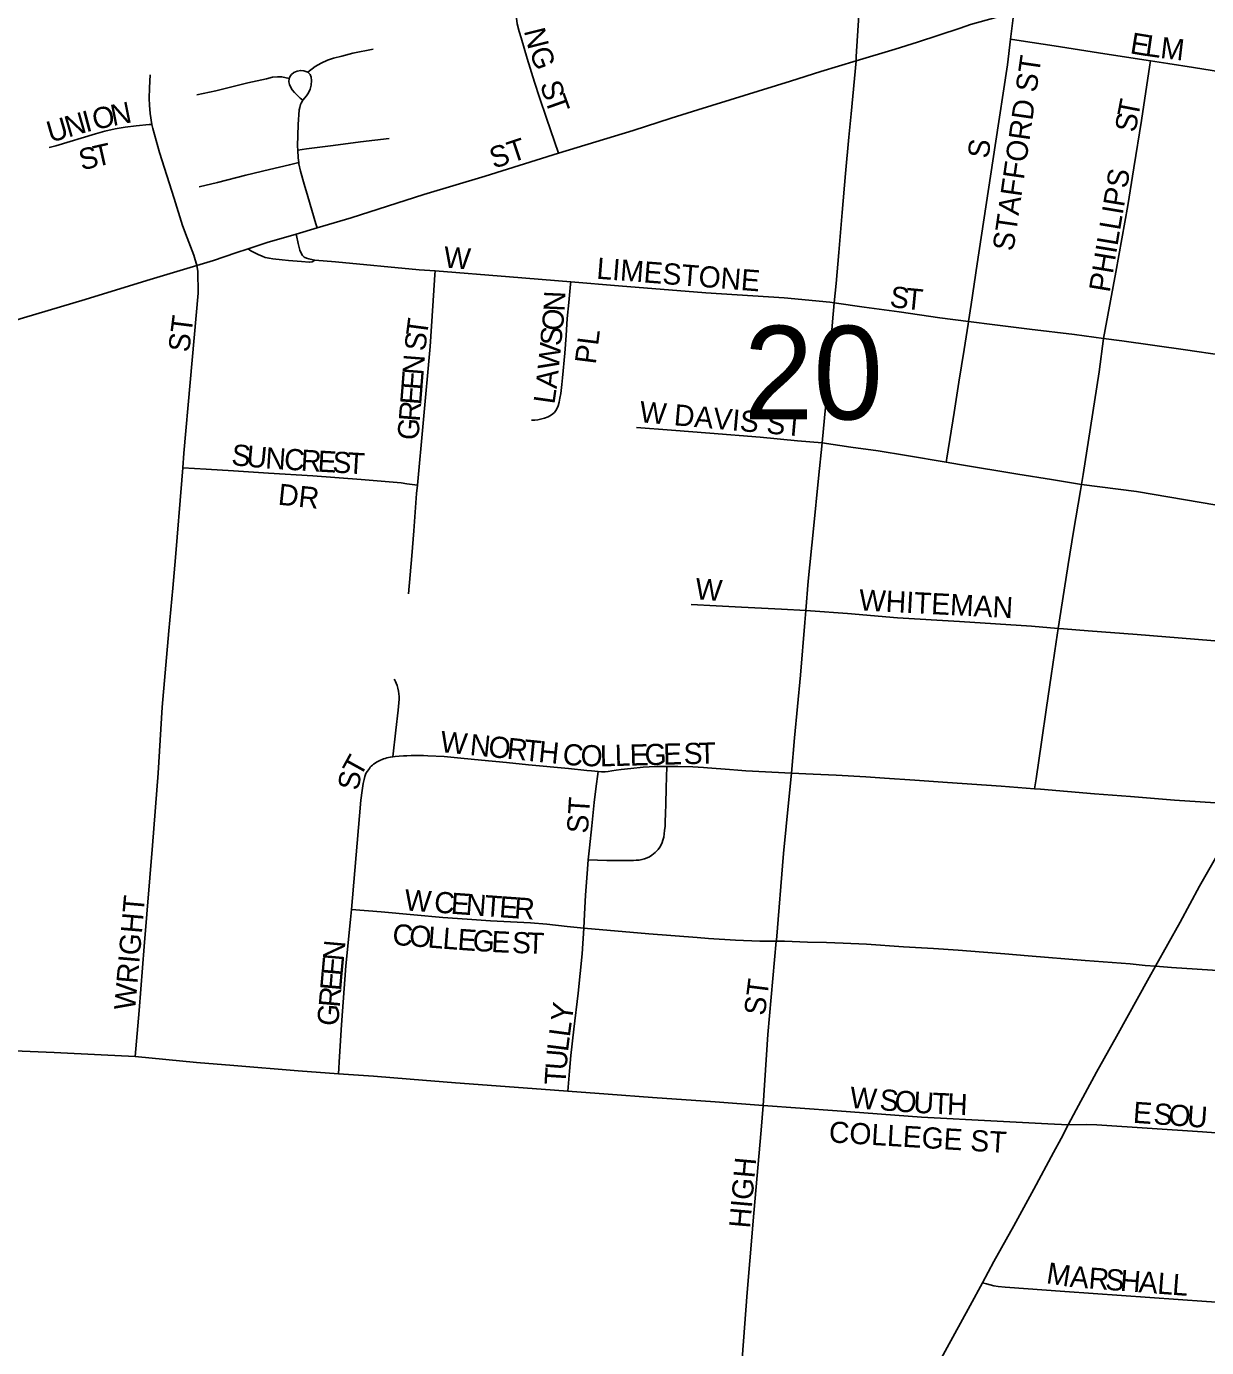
# Model space of a CAD drawing. Extents: x 1410790 to 1770854, y 448063 to 770588.
# Drawn here: x 1574503 to 1577290, y 657729 to 660849 of the extents above; entities that cross this region are included whole.
import ezdxf

# ---------------------------------------------------------------- set-up
doc = ezdxf.new("R2010")
doc.units = 0
for name, color, linetype in [('GM_X_City_Street', 7, 'Continuous'), ('GM_X_City_Street_Text', 7, 'Continuous'), ('GM_X_Section_Text', 7, 'Continuous'), ('GM_X_US_Route', 7, 'Continuous')]:
    doc.layers.add(name, color=color, linetype=linetype)

msp = doc.modelspace()

# ---------------------------------------------------------------- linework, layer by layer
at = {"layer": 'GM_X_City_Street'}
for points in [[(1575759.3, 660549.7), (1575731.4, 660632), (1575714.9, 660680.7), (1575702.5, 660717), (1575685.6, 660773.2), (1575670.9, 660821.9), (1575666.3, 660836.8), (1575661.7, 660855.1), (1575659.2, 660874.6), (1575657.8, 660894.8), (1575658.5, 660909.8), (1575661.8, 660958.1), (1575665.4, 661011.5), (1575673.7, 661133), (1575682.5, 661262), (1575686.8, 661325.2)], [(1576461.9, 660767.7), (1576462.6, 660777.7), (1576468.9, 660875.5), (1576476.3, 660974.9), (1576481.4, 661035.5), (1576484.7, 661078.6), (1576486.9, 661106.3)], [(1576708, 660845.1), (1576732.4, 660853.1), (1576791.7, 660870), (1576834.4, 660881.8)], [(1576826.7, 660818.8), (1576834.4, 660881.8)], [(1576461.9, 660767.7), (1576554.3, 660795.5), (1576607.1, 660811.9), (1576708, 660845.1)], [(1576727.4, 660152.3), (1576733.5, 660192.5), (1576748, 660287.9), (1576790.4, 660567.5), (1576819.3, 660758.2), (1576826.7, 660818.8)], [(1576826.7, 660818.8), (1576851.9, 660815), (1576930.1, 660803.1), (1577049.7, 660784.5), (1577156.9, 660767.6)], [(1575167.7, 660740.6), (1575184.6, 660754.1), (1575198.9, 660761.9), (1575214.1, 660768.8), (1575228.4, 660773.6), (1575248, 660778.7), (1575273.9, 660785.4), (1575321.5, 660795.2)], [(1575759.3, 660549.7), (1575935.4, 660603.4), (1576025.7, 660632.5), (1576088, 660651.8), (1576307.1, 660719.7), (1576378.7, 660742.7), (1576461.9, 660767.7)], [(1576410.7, 660196.4), (1576415, 660241.7), (1576421.3, 660315.1), (1576429.4, 660409.6), (1576437, 660501.9), (1576445.1, 660587.7), (1576450.2, 660642.6), (1576461.9, 660767.7)], [(1577046.6, 660112.3), (1577050.6, 660133.2), (1577075.1, 660268.6), (1577103.7, 660426.3), (1577117.8, 660514.7), (1577135.7, 660626.6), (1577155.5, 660758.4), (1577156.9, 660767.6)], [(1577156.9, 660767.6), (1577198.5, 660761), (1577259.1, 660751.5), (1577479.1, 660716.3), (1577547.1, 660705.3), (1577653.6, 660689)], [(1575167.7, 660740.6), (1575158.1, 660744.1), (1575150.7, 660745), (1575142, 660743.2), (1575134.6, 660740.2), (1575129, 660735.4), (1575125.6, 660731.1), (1575123.5, 660725.9)], [(1575155.8, 660674.6), (1575164.2, 660685.1), (1575169, 660692.4), (1575172.9, 660701.1), (1575175, 660710.2), (1575175.9, 660721.1), (1575175, 660728.9), (1575172.9, 660735), (1575167.7, 660740.6)], [(1574799.1, 660617.5), (1574795, 660643.3), (1574793.3, 660662.6), (1574792.5, 660678.9), (1574793.8, 660704), (1574795.4, 660734.5)], [(1574905.1, 660687.2), (1574949.9, 660696.7), (1575026, 660715.5), (1575069.6, 660725.4), (1575084.3, 660728.9), (1575095.6, 660730.2), (1575106, 660729.8), (1575123.5, 660725.9)], [(1575123.5, 660725.9), (1575122.5, 660718), (1575124.2, 660711.5), (1575126.8, 660706.3), (1575130.7, 660699.4), (1575136, 660692.9), (1575142.9, 660685.9), (1575149.4, 660679.8), (1575155.8, 660674.6)], [(1575143.7, 660556.6), (1575143.2, 660566.2), (1575144.6, 660617.1), (1575146.8, 660651.7), (1575148.2, 660657.8), (1575150.3, 660664.3), (1575152.1, 660668), (1575154, 660671.9), (1575155.8, 660674.6)], [(1574556.9, 660562.8), (1574572.1, 660567.1), (1574665.8, 660595.4), (1574688, 660601.2), (1574712.7, 660606.7), (1574736.4, 660611), (1574761.9, 660614.5), (1574793.2, 660616.9), (1574799.1, 660617.5)], [(1574905.3, 660284.4), (1574897.9, 660308.7), (1574882.6, 660350), (1574871.9, 660379.1), (1574851.5, 660442.8), (1574834.2, 660497.2), (1574816.9, 660551.1), (1574801.1, 660607.6), (1574799.1, 660617.5)], [(1575143.7, 660556.6), (1575164.7, 660559.7), (1575227, 660567.7), (1575291.5, 660576), (1575359.7, 660584.5)], [(1575145.9, 660527.6), (1575144.6, 660538.9), (1575143.7, 660556.6)], [(1575189.4, 660373.4), (1575269.7, 660397.1), (1575441.7, 660451.8), (1575586, 660495.5), (1575759.3, 660549.7)], [(1574910.5, 660469.8), (1574954.3, 660480.7), (1575021.4, 660497.3), (1575076.6, 660511), (1575124.1, 660522.4), (1575145.9, 660527.6)], [(1575189.4, 660373.4), (1575186.5, 660382.9), (1575167.6, 660446.9), (1575158.9, 660476), (1575149.8, 660506.8), (1575146.3, 660524.2), (1575145.9, 660527.6)], [(1575139.9, 660358.7), (1575139.9, 660358.7), (1575189.4, 660373.4)], [(1575026.4, 660323.7), (1575071.8, 660338.6), (1575139.9, 660358.7)], [(1575139.9, 660358.7), (1575140.7, 660354.9), (1575144.7, 660336.5), (1575148.3, 660320.5), (1575152.2, 660311.7), (1575155.1, 660307.6), (1575159.1, 660304.3), (1575164.3, 660301.9), (1575169.9, 660299.9), (1575179.7, 660297.7), (1575184.1, 660297.3)], [(1574905.3, 660284.4), (1574944.7, 660296.4), (1574997.3, 660314.3), (1575026.4, 660323.7)], [(1575026.4, 660323.7), (1575033.2, 660319), (1575050.3, 660310.1), (1575059.4, 660306.2), (1575067.1, 660303.4), (1575076.1, 660301.5), (1575085.2, 660300), (1575106.9, 660297.8), (1575121.8, 660296.2), (1575152.2, 660293.6), (1575170.9, 660292), (1575177.9, 660293.3), (1575184.1, 660297.3)], [(1572984.2, 659687.2), (1572984.2, 659687.2), (1572998.4, 659692.1), (1573148.4, 659743.6), (1573288.1, 659787.4), (1573415.5, 659828.2), (1573685.2, 659910.3), (1573799, 659944.6), (1573948.6, 659989.8), (1574101.3, 660038.7), (1574213.6, 660075.2), (1574495.8, 660160.4), (1574641.4, 660203.9), (1574787.5, 660248.8), (1574905.3, 660284.4)], [(1574872, 659806.9), (1574874.7, 659840.9), (1574889.7, 660008.3), (1574908.6, 660218.6), (1574908.1, 660271), (1574905.3, 660284.4)], [(1575184.1, 660297.3), (1575232.5, 660292.8), (1575430.1, 660274.4), (1575467.8, 660271.4)], [(1575426.1, 659765.4), (1575439.7, 659912.1), (1575456.5, 660093.3), (1575462.5, 660189.1), (1575467.1, 660262.1), (1575467.8, 660271.4)], [(1575467.8, 660271.4), (1575643.7, 660257.2), (1575788.3, 660245.6)], [(1575695.3, 659919.1), (1575703.2, 659919.2), (1575710.3, 659919.8), (1575726.7, 659923.8), (1575735.1, 659927), (1575742.6, 659931.3), (1575749.7, 659937.5), (1575754.7, 659944.5), (1575758.6, 659953.1), (1575760.9, 659961.4), (1575762.5, 659970.7), (1575764.5, 659981.7), (1575767.2, 660003.3), (1575768.7, 660019.2), (1575774.2, 660077.5), (1575777.3, 660119), (1575780.2, 660159.5), (1575783.6, 660197), (1575787.5, 660239.9), (1575788.3, 660245.6)], [(1575788.3, 660245.6), (1575901.3, 660236.6), (1576107.3, 660220.1), (1576292.6, 660207.6), (1576400.1, 660197.9), (1576410.7, 660196.4)], [(1576381.7, 659865.2), (1576387.6, 659924.9), (1576393.9, 659988.1), (1576400.4, 660073), (1576406.3, 660151), (1576410.7, 660196.4)], [(1576410.7, 660196.4), (1576481.4, 660186.3), (1576563.8, 660174.6), (1576659.5, 660161), (1576727.4, 660152.3)], [(1576674.7, 659819.8), (1576676.2, 659829.5), (1576693.3, 659936.9), (1576704.7, 660008.6), (1576717, 660086.1), (1576726.4, 660145.6), (1576727.4, 660152.3)], [(1576727.4, 660152.3), (1576789.5, 660144.2), (1576871.8, 660134.3), (1576977.5, 660121.7), (1577046.6, 660112.3)], [(1576994.5, 659767.2), (1576998.1, 659790.5), (1577015.3, 659901.9), (1577035.7, 660033.5), (1577046.6, 660112.3)], [(1577046.6, 660112.3), (1577089.8, 660106.4), (1577240.2, 660085.5), (1577325.9, 660072.5), (1577424.2, 660056.5), (1577542.5, 660032.8), (1577608.8, 660018.1), (1577667.3, 660003.6), (1577745.6, 659983.6), (1577830.7, 659957.8)], [(1575943.6, 659901.7), (1576026.1, 659895.1), (1576116.6, 659888), (1576235.3, 659878.6), (1576323.8, 659870.6), (1576381.7, 659865.2)], [(1576343.5, 659469.4), (1576349.2, 659539), (1576361.5, 659662.8), (1576373.4, 659782), (1576381.7, 659865.2)], [(1576381.7, 659865.2), (1576381.8, 659865.2), (1576449.5, 659855.6), (1576513.9, 659846.7), (1576580.8, 659836), (1576674.7, 659819.8)], [(1574760, 658416.1), (1574769.3, 658524.7), (1574781.3, 658676.4), (1574800.3, 658915.1), (1574813.9, 659085.8), (1574823.2, 659241.4), (1574838.9, 659421.3), (1574848.4, 659522.6), (1574855.2, 659594.9), (1574869.7, 659777.2), (1574872, 659806.9)], [(1574872, 659806.9), (1574927.5, 659803.4), (1574991.8, 659799.3), (1575074.3, 659794.1), (1575178.9, 659787.4), (1575293.5, 659779.2), (1575388.2, 659771), (1575401, 659769.1), (1575426.1, 659765.4)], [(1576674.7, 659819.8), (1576706.5, 659814.4), (1576844.1, 659791.9), (1576923.7, 659778.8), (1576994.5, 659767.2)], [(1575405.5, 659509), (1575413, 659599.1), (1575417.9, 659657.9), (1575424.3, 659745.6), (1575426.1, 659765.4)], [(1576939.5, 659427.2), (1576949.1, 659492.3), (1576962.9, 659578.1), (1576975.5, 659656.4), (1576992.3, 659752.8), (1576994.5, 659767.2)], [(1576994.5, 659767.2), (1577123.9, 659750.6), (1577277.1, 659724.5), (1577396.5, 659704.1), (1577539.6, 659682), (1577631.3, 659667.8), (1577666.9, 659660.8), (1577693.9, 659652.9), (1577708.7, 659646), (1577724, 659635.7)], [(1576073, 659483.8), (1576131.5, 659480.3), (1576191.5, 659477.5), (1576285.6, 659473.1), (1576343.5, 659469.4)], [(1576309.3, 659085.8), (1576317, 659169), (1576330.6, 659316.9), (1576341.1, 659441), (1576343.5, 659469.4)], [(1576343.5, 659469.4), (1576354.7, 659469), (1576441.6, 659462.7), (1576559.7, 659452.7), (1576706.5, 659443.6), (1576876.5, 659433), (1576939.5, 659427.2)], [(1576883.6, 659048.6), (1576887.1, 659072.2), (1576900.1, 659159.1), (1576911.9, 659240.8), (1576922.9, 659315.4), (1576934.7, 659395.3), (1576939.5, 659427.2)], [(1576939.5, 659427.2), (1576951.6, 659426), (1577010.3, 659421.5), (1577126, 659412.6), (1577367.5, 659393.3), (1577582.4, 659378.3)], [(1575368, 659124.1), (1575374.9, 659187.3), (1575380.8, 659234.6), (1575382.8, 659260.1), (1575382.9, 659266.7), (1575382.1, 659272.8), (1575381.3, 659279.3), (1575379.8, 659286.2), (1575378.3, 659292.3), (1575376.4, 659297.9), (1575374.6, 659302.1), (1575373.1, 659304.9), (1575371.3, 659307.6)], [(1575322.9, 659106.7), (1575326.2, 659109.2), (1575329.5, 659111.3), (1575332.5, 659113.2), (1575336, 659114.9), (1575339.4, 659116.4), (1575342.9, 659117.9), (1575346.4, 659119.3), (1575349.8, 659120.3), (1575353.8, 659121.4), (1575357.6, 659122.3), (1575362.5, 659123.3), (1575368, 659124.1)], [(1575368, 659124.1), (1575373.7, 659124.8), (1575383.5, 659125.8), (1575393.2, 659126.3), (1575401.6, 659126.7), (1575411.6, 659126.9), (1575431.1, 659127.5), (1575440.9, 659127.2), (1575450.6, 659126.8), (1575489.4, 659124.7), (1575529, 659121), (1575577.9, 659116.2), (1575636.6, 659110.8), (1575688.9, 659105.4), (1575783, 659096.5), (1575826.5, 659092.1), (1575837.5, 659090.9), (1575853, 659089.6)], [(1575270.4, 658763.3), (1575284.2, 658920.4), (1575293, 659021.7), (1575295.8, 659044.6), (1575298.4, 659060.8), (1575300.1, 659070.6), (1575301.9, 659077.8), (1575303.4, 659082.3), (1575305.3, 659086.5), (1575308, 659090.4), (1575310.4, 659093.6), (1575312.8, 659096.7), (1575314.9, 659099.3), (1575317.3, 659101.7), (1575320.1, 659104.3), (1575322.9, 659106.7)], [(1575829.7, 658880.6), (1575873.2, 658879.6), (1575924.3, 658879.1), (1575930.1, 658879), (1575936.2, 658879.2), (1575943, 658879.7), (1575949.9, 658880.3), (1575956.2, 658881.4), (1575962.2, 658883.1), (1575968.4, 658885.6), (1575974.2, 658888.3), (1575980, 658891.9), (1575987.7, 658898), (1575994.4, 658905.2), (1575998.5, 658910.5), (1576001.7, 658916.1), (1576004.2, 658921.8), (1576005.9, 658927.2), (1576007.8, 658934.7), (1576008.9, 658941.9), (1576010, 658950.3), (1576010.9, 658960.1), (1576011.4, 658970.4), (1576012.4, 658990.6), (1576013, 659012.7), (1576013.9, 659051.1), (1576015.5, 659101.1)], [(1575829.7, 658880.6), (1575832.5, 658909.5), (1575837.8, 658961.4), (1575843.5, 659016.3), (1575847.5, 659048.2), (1575853, 659089.6)], [(1575853, 659089.6), (1575861.2, 659089), (1575869.3, 659089), (1575876.4, 659089.5), (1575885, 659090.7), (1575895.2, 659092.4), (1575907.5, 659094.1), (1575930.1, 659096.7), (1575959.5, 659099.6), (1575973.6, 659100.6), (1575992.1, 659101.1), (1576015.5, 659101.1)], [(1576015.5, 659101.1), (1576041.4, 659101.5), (1576076.6, 659100.4), (1576089.2, 659099.8), (1576101.9, 659099), (1576111.5, 659098.3), (1576163.3, 659093.9), (1576182.7, 659092.4), (1576202.1, 659091.1), (1576309.3, 659085.8)], [(1576273.5, 658688.7), (1576273.8, 658691.4), (1576291, 658895.6), (1576303.6, 659023.6), (1576309.3, 659085.8)], [(1576309.3, 659085.8), (1576360.7, 659083.3), (1576415, 659080.6), (1576485, 659076.7), (1576528.9, 659073.8), (1576600.8, 659069), (1576678.3, 659063.3), (1576804.6, 659055.1), (1576883.6, 659048.6)], [(1576883.6, 659048.6), (1576897.3, 659047.5), (1577024.7, 659036.9), (1577110.1, 659030.5), (1577213.7, 659021.9), (1577371.7, 659011.6), (1577381.3, 659011)], [(1575819, 658719.5), (1575821, 658752.9), (1575823.2, 658797.1), (1575826.9, 658848.6), (1575829.7, 658880.6)], [(1575240.1, 658375.7), (1575242.6, 658416.6), (1575247.2, 658490.9), (1575257.1, 658630.6), (1575268.3, 658740.1), (1575270.4, 658763.3)], [(1575270.4, 658763.3), (1575340.3, 658757.9), (1575418, 658750.8), (1575486.1, 658744.7), (1575544.1, 658740.8), (1575598.7, 658737.2), (1575693, 658732.2), (1575732.1, 658729.2), (1575779.5, 658723.8), (1575819, 658719.5)], [(1575781.3, 658334.6), (1575785.2, 658381.8), (1575788.4, 658418.8), (1575795.6, 658480.8), (1575806.1, 658566.1), (1575815.1, 658659), (1575819, 658719.5)], [(1575819, 658719.5), (1575972.4, 658706.3), (1576086.8, 658697.3), (1576113.5, 658694.8), (1576177.6, 658691), (1576234.7, 658688.9), (1576273.5, 658688.7)], [(1576243, 658300.7), (1576253.5, 658468.2), (1576273.5, 658688.7)], [(1576273.5, 658688.7), (1576293.1, 658688.5), (1576347.2, 658686.3), (1576392.4, 658685.3), (1576431.9, 658684.1), (1576486.9, 658681.9), (1576573.9, 658675.7), (1576645, 658671.4), (1576703.1, 658667.7), (1576762.7, 658662.8), (1576813.7, 658658.6), (1576868.8, 658654.5), (1577002.8, 658643.1), (1577109.3, 658634.9), (1577144.3, 658631.7), (1577168.7, 658629.5)], [(1577168.7, 658629.5), (1577207.1, 658626.9), (1577449.4, 658610.7), (1577636.8, 658598.6), (1577904.8, 658581.4), (1577947, 658578.7), (1577987.7, 658574.7)], [(1574455, 658430.7), (1574568.3, 658425.9), (1574679.7, 658420.2), (1574760, 658416.1)], [(1574760, 658416.1), (1574904.6, 658402.2), (1574993.1, 658394.9), (1575144.3, 658382.4), (1575240.1, 658375.7)], [(1575240.1, 658375.7), (1575322.7, 658370), (1575409.2, 658362.9), (1575516, 658354.1), (1575718.7, 658339.2), (1575781.3, 658334.6)], [(1575781.3, 658334.6), (1575876.6, 658327.6), (1575981.3, 658319.9), (1576129, 658309.1), (1576243, 658300.7)], [(1576181.6, 657551.5), (1576183, 657570.9), (1576192.8, 657702.2), (1576205, 657858.8), (1576210.9, 657933.7), (1576220.8, 658046.8), (1576237.9, 658242.7), (1576243, 658300.7)], [(1576243, 658300.7), (1576417.7, 658287.8), (1576616.6, 658273.2), (1576795.2, 658263.5), (1576915.1, 658257.3), (1576963.2, 658255.3)], [(1576963.2, 658255.3), (1577005, 658255.5), (1577030.4, 658254.8), (1577279.8, 658238.3), (1577565.2, 658217.6), (1577730.9, 658207.1), (1577964, 658192.1)], [(1576760.3, 657882), (1576770, 657879.6), (1576787.4, 657875.3), (1576797.6, 657873.3), (1576814.3, 657871.5), (1576955, 657861.4), (1577289.3, 657838.2), (1577474.1, 657825.2), (1577655.2, 657815.7), (1577888.2, 657802.6), (1577902.4, 657801.2), (1577908.9, 657800.3), (1577914.7, 657799.2), (1577926.9, 657796.8), (1577939.7, 657794.4)]]:
    msp.add_lwpolyline(points, dxfattribs=at)
at = {"layer": 'GM_X_US_Route'}
for points in [[(1576928.4, 658189.6), (1576946.2, 658222.8), (1576963.2, 658255.3), (1576981.7, 658290.9), (1577029.7, 658379.4), (1577076.8, 658463.8), (1577154.3, 658602.7), (1577168.7, 658629.5), (1577227.1, 658733.6), (1577273.1, 658818.7), (1577307.4, 658879.5), (1577335, 658928.4), (1577374.5, 658998.6), (1577381.3, 659011), (1577444.9, 659127.5), (1577489, 659206.5), (1577582.4, 659378.3), (1577586.9, 659386.7), (1577645.5, 659491.8), (1577705, 659600.7), (1577724, 659635.7), (1577787.4, 659752.5)], [(1575889.6, 656234), (1575970.5, 656381.8), (1576032, 656494), (1576079.5, 656587.1), (1576105.4, 656631.8), (1576150.6, 656718.2), (1576207.2, 656824.4), (1576207.8, 656825.7), (1576240.3, 656891.2), (1576270.4, 656952), (1576295.4, 656999.4), (1576332.4, 657069.4), (1576436.6, 657272.4), (1576547.8, 657488.8), (1576561.6, 657515.3), (1576613.1, 657612.9), (1576731.1, 657828.4), (1576760.3, 657882), (1576787.6, 657932.2), (1576834.3, 658016.7), (1576882, 658102.9), (1576928.4, 658189.6)]]:
    msp.add_lwpolyline(points, dxfattribs=at)

# ---------------------------------------------------------------- texts
at = {"layer": 'GM_X_City_Street_Text'}
for s, rotation, p in [('N', 284.0832, (1575677.4, 660838.6)), ('E', 350.641, (1577107, 660785.6)), ('G', 290.1661, (1575689.8, 660790.4)), ('L', 351.9078, (1577142.9, 660779.7)), ('M', 353.2412, (1577178.9, 660774.6)), ('STAFFORD ST', 81.7805, (1576833.6, 660316.5)), ('S', 286.9662, (1575715.3, 660712.7)), ('T', 289.5842, (1575726.3, 660676.6)), ('T', 79.0598, (1577127.8, 660631.4)), ('N', 16.2054, (1574601.8, 660586.4)), ('I', 14.8526, (1574643.7, 660598.6)), ('O', 12.223, (1574664.4, 660604.1)), ('N', 11.3099, (1574707.2, 660613.4)), ('S', 81.1126, (1577122.4, 660597.1)), ('U', 16.1946, (1574559.5, 660574.1)), ('ST', 18.4262, (1575606.4, 660512.4)), ('S', 82.8783, (1576774.8, 660535.5)), ('S', 13.9368, (1574633.6, 660508.4)), ('T', 12.7244, (1574667.4, 660516.8)), ('PHILLIPS', 80.5377, (1577060.9, 660219.1)), ('W', 355.6039, (1575486.9, 660279.7)), ('LIMESTONE', 355.5032, (1575847.9, 660253.3)), ('N', 87.3582, (1575773.6, 660174.9)), ('S', 352.1056, (1576539.7, 660187.1)), ('T', 354.4674, (1576576.8, 660182)), ('O', 84.2253, (1575769, 660128.1)), ('ST', 82.8783, (1574887.2, 660077.9)), ('T', 82.5191, (1575448.8, 660115.5)), ('S', 83.7865, (1575445, 660080.8)), ('S', 84.2223, (1575765.4, 660093.1)), ('PL', 82.8649, (1575847.3, 660049.7)), ('W', 84.2126, (1575759.7, 660036.2)), ('N', 85.4923, (1575440.5, 660024.2)), ('E', 85.4882, (1575437.7, 659989.1)), ('A', 83.9093, (1575755, 659992.1)), ('E', 85.4882, (1575435, 659954)), ('L', 81.8583, (1575749.7, 659955.4)), ('R', 85.496, (1575431.8, 659914.5)), ('W DAVIS ST', 354.938, (1575949.1, 659914.5)), ('G', 85.4923, (1575428.4, 659870.6)), ('S', 354.3356, (1574985.5, 659813.3)), ('U', 354.474, (1575020.7, 659809.8)), ('N', 356.0065, (1575065.9, 659805.4)), ('C', 356.5945, (1575110.4, 659802.4)), ('R', 356.6527, (1575150, 659800)), ('E', 356.6384, (1575189.5, 659797.7)), ('S', 356.6111, (1575224.6, 659795.6)), ('T', 356.6588, (1575259.8, 659793.5)), ('DR', 353.9934, (1575095.5, 659719.8)), ('W', 355.6026, (1576080.9, 659496.5)), ('WHITEMAN', 357.0279, (1576467.9, 659470.1)), ('W', 354.2409, (1575478.4, 659135.7)), ('N', 354.2478, (1575548.5, 659128.6)), ('O', 354.2478, (1575592.2, 659124.2)), ('R', 354.2425, (1575636, 659119.8)), ('T', 354.2514, (1575675.4, 659115.8)), ('H', 354.2416, (1575710.4, 659112.2)), ('C', 354.2661, (1575767.4, 659106.5)), ('O', 358.8893, (1575811.2, 659102.3)), ('L', 1.4009, (1575857.5, 659101.4)), ('L', 1.5009, (1575892.8, 659102.3)), ('E', 1.4758, (1575928, 659103.2)), ('G', 1.4805, (1575963.2, 659104.1)), ('E', 1.4759, (1576007.2, 659105.3)), ('S', 1.4758, (1576055.5, 659106.5)), ('T', 1.4759, (1576090.7, 659107.4)), ('T', 61.2107, (1575291.2, 659073.7)), ('S', 81.6111, (1575287.6, 659043.3)), ('ST', 86.4262, (1575828.8, 658942.1)), ('W', 355.8605, (1575394.3, 658761.7)), ('C', 355.8787, (1575464.5, 658756.6)), ('E', 355.8728, (1575504, 658753.7)), ('WRIGHT', 84.9919, (1574759.6, 658524.3)), ('N', 355.8661, (1575539.1, 658751.2)), ('T', 355.8443, (1575583, 658748)), ('E', 355.8728, (1575618.1, 658745.5)), ('R', 356.0937, (1575653.4, 658742.9)), ('C', 355.5994, (1575365.9, 658680.3)), ('O', 355.6123, (1575405.4, 658677.3)), ('L', 355.5971, (1575449.3, 658673.9)), ('L', 355.6216, (1575484.4, 658671.2)), ('E', 355.9366, (1575519.8, 658668.5)), ('G', 356.5589, (1575555.5, 658666)), ('E', 357.1757, (1575600, 658663.3)), ('S', 357.8945, (1575649, 658661)), ('T', 358.0714, (1575684.4, 658659.7)), ('N', 84.9248, (1575252.3, 658640.6)), ('E', 84.9119, (1575249.2, 658605.5)), ('E', 84.9391, (1575246, 658570.4)), ('ST', 82.8666, (1576246.8, 658511.5)), ('R', 84.9419, (1575242.6, 658531)), ('G', 85.5141, (1575239.1, 658487.3)), ('Y', 82.4073, (1575790.7, 658496)), ('L', 82.4108, (1575786, 658461.1)), ('L', 82.9055, (1575781.7, 658426.3)), ('U', 85.3616, (1575778.2, 658383)), ('T', 86.3367, (1575776, 658348.1)), ('W', 355.6245, (1576446.1, 658295.3)), ('S', 355.6216, (1576516.3, 658289.9)), ('O', 355.6248, (1576551.4, 658287.2)), ('U', 356.6149, (1576596.2, 658283.8)), ('T', 357.5545, (1576641, 658281.2)), ('H', 357.6059, (1576676.2, 658279.7)), ('E', 355.9533, (1577114.8, 658260.1)), ('S', 355.9366, (1577163.1, 658256.7)), ('O', 355.9533, (1577198.3, 658254.2)), ('U', 355.9315, (1577242.1, 658251.1)), ('COLLEGE ST', 356.5519, (1576396.8, 658213.8)), ('HIGH', 84.9181, (1576211.6, 658009.5)), ('M', 350.909, (1576909.3, 657881.5)), ('A', 355.049, (1576965.4, 657872.7)), ('R', 355.6637, (1577009.8, 657868.8)), ('S', 355.6516, (1577049.3, 657865.8)), ('H', 355.6691, (1577084.4, 657863.2)), ('A', 355.6691, (1577128.3, 657859.9)), ('L', 355.6711, (1577172.2, 657856.5)), ('L', 355.6516, (1577207.3, 657853.9))]:
    msp.add_text(s, height=50, rotation=rotation, dxfattribs=at).set_placement(p)
at = {"layer": 'GM_X_Section_Text'}
msp.add_text('20', height=221, rotation=0, dxfattribs=at).set_placement((1576196.8, 659920.8))

doc.saveas('drawing.dxf')
